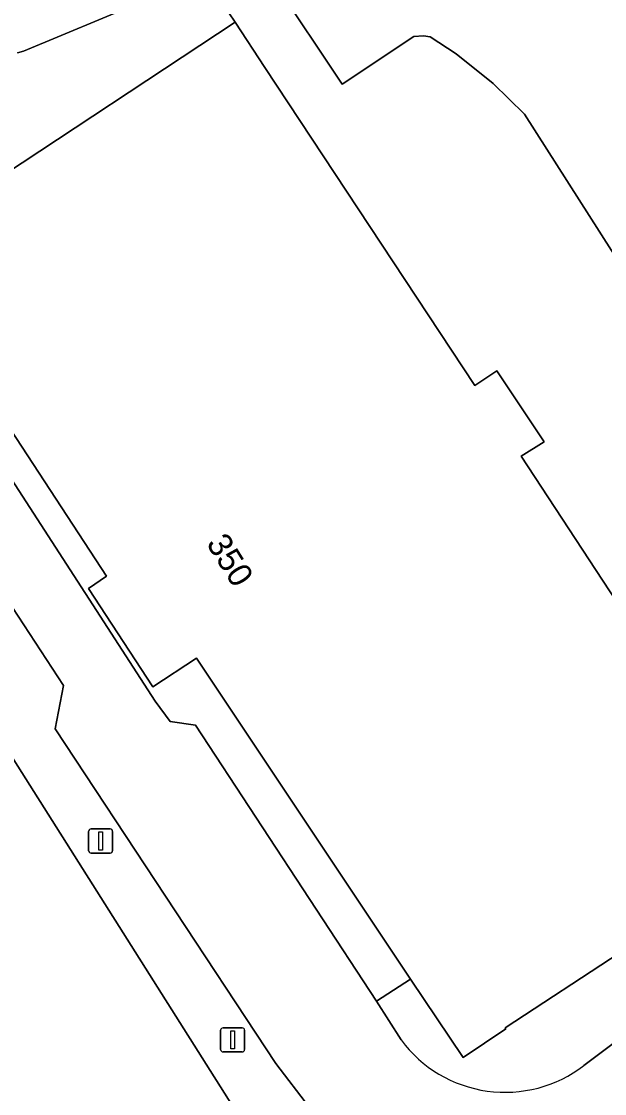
# Model space of a CAD drawing. Extents: x 156412 to 157779, y 382335 to 383768.
# Drawn here: x 157424.38 to 157448.54, y 382984.29 to 383028.72 of the extents above; entities that cross this region are included whole.
import ezdxf

# ---------------------------------------------------------------- set-up
doc = ezdxf.new("R2010")
doc.units = 0
for name, color, linetype in [('IMGEO_Berm_groen', 7, 'Continuous'), ('IMGEO_Lichtmast', 7, 'Continuous'), ('IMGEO_Pand', 7, 'Continuous'), ('IMGEO_Pand_nummerreeks', 7, 'Continuous'), ('IMGEO_Rijbaan_lokaal_gesloten', 7, 'Continuous'), ('IMGEO_Voetpad_open', 7, 'Continuous')]:
    doc.layers.add(name, color=color, linetype=linetype)

msp = doc.modelspace()

# ---------------------------------------------------------------- linework, layer by layer
at = {"layer": 'IMGEO_Berm_groen'}
for points in [[(157436.32, 382983.719), (157434.926, 382985.535), (157425.77, 382999.411), (157426.126, 383001.195), (157420.937, 383009.097), (157414.525, 383018.691), (157414.254, 383019.136), (157413.416, 383020.546), (157412.559, 383021.944), (157411.684, 383023.331), (157411.574, 383023.658), (157411.495, 383023.994), (157411.447, 383024.335), (157411.43, 383024.68), (157411.444, 383025.024), (157411.489, 383025.366), (157411.565, 383025.703), (157411.672, 383026.031), (157411.807, 383026.348), (157412.174, 383026.96), (157412.585, 383027.543), (157413.038, 383028.094), (157418.329, 383033.353)], [(157434.161, 383031.539), (157424.463, 383027.492), (157424.212, 383027.425)], [(157422.933, 383021.9), (157433.229, 383028.692), (157432.973, 383029.079)], [(157405.795, 383027.011), (157406.498, 383025.899), (157434.045, 382982.312)], [(157434.045, 382982.312), (157406.498, 383025.899)], [(157418.452, 383018.252), (157429.926, 383000.549), (157430.546, 382999.711), (157431.587, 382999.562), (157439.09, 382988.116), (157440.507, 382989.034), (157439.54, 382990.483), (157431.63, 383002.333), (157429.823, 383001.148), (157427.153, 383005.221), (157427.907, 383005.726), (157423.706, 383012.162)]]:
    msp.add_lwpolyline(points, dxfattribs=at)
at = {"layer": 'IMGEO_Lichtmast'}
for p, q in [((157427.163, 382994.357), (157427.163, 382995.157)), ((157427.163, 382995.157), (157427.163, 382994.357)), ((157427.263, 382995.257), (157428.053, 382995.257)), ((157428.053, 382995.257), (157427.263, 382995.257)), ((157428.153, 382995.157), (157428.153, 382994.357)), ((157428.153, 382994.357), (157428.153, 382995.157)), ((157428.053, 382994.257), (157427.263, 382994.257)), ((157427.263, 382994.257), (157428.053, 382994.257)), ((157432.733, 382987.016), (157433.523, 382987.016)), ((157433.523, 382987.016), (157432.733, 382987.016)), ((157432.633, 382986.116), (157432.633, 382986.916)), ((157432.633, 382986.916), (157432.633, 382986.116)), ((157433.623, 382986.916), (157433.623, 382986.116)), ((157433.623, 382986.116), (157433.623, 382986.916)), ((157433.523, 382986.016), (157432.733, 382986.016)), ((157432.733, 382986.016), (157433.523, 382986.016))]:
    msp.add_line(p, q, dxfattribs=at)
for points in [[(157427.583, 382995.132), (157427.733, 382995.132), (157427.733, 382994.382), (157427.583, 382994.382), (157427.583, 382995.132)], [(157433.053, 382986.891), (157433.203, 382986.891), (157433.203, 382986.141), (157433.053, 382986.141), (157433.053, 382986.891)]]:
    msp.add_lwpolyline(points, dxfattribs=at)
for centre, start, end in [((157427.263, 382995.157), 90, 180), ((157427.263, 382995.157), 90, 180), ((157428.053, 382995.157), 0, 90), ((157428.053, 382995.157), 360, 90), ((157427.263, 382994.357), 180, 270), ((157427.263, 382994.357), 180, 270), ((157428.053, 382994.357), 270, 0), ((157428.053, 382994.357), 270, 0), ((157432.733, 382986.916), 90, 180), ((157432.733, 382986.916), 90, 180), ((157433.523, 382986.916), 0, 90), ((157433.523, 382986.916), 360, 90), ((157432.733, 382986.116), 180, 270), ((157432.733, 382986.116), 180, 270), ((157433.523, 382986.116), 270, 0), ((157433.523, 382986.116), 270, 0)]:
    msp.add_arc(centre, 0.1, start, end, dxfattribs=at)
at = {"layer": 'IMGEO_Pand'}
for points in [[(157452.703, 382999.101), (157445.082, 383010.702), (157446.039, 383011.296), (157444.081, 383014.241), (157443.165, 383013.633), (157434.471, 383026.815), (157433.229, 383028.692), (157422.933, 383021.9)], [(157423.706, 383012.162), (157427.907, 383005.726), (157427.153, 383005.221), (157429.823, 383001.148), (157431.63, 383002.333), (157439.54, 382990.483), (157440.507, 382989.034), (157442.676, 382985.784), (157444.452, 382986.97), (157444.419, 382987.02), (157453.958, 382993.263)]]:
    msp.add_lwpolyline(points, dxfattribs=at)
at = {"layer": 'IMGEO_Rijbaan_lokaal_gesloten'}
for points in [[(157455.142, 383043.689), (157439.792, 383033.594), (157434.87, 383030.335), (157437.675, 383026.121), (157440.643, 383028.097), (157441.042, 383028.124), (157441.315, 383028.088), (157442.395, 383027.38), (157443.919, 383026.145), (157445.226, 383024.875), (157452.85, 383012.931)], [(157418.329, 383033.353), (157413.038, 383028.094), (157412.585, 383027.543), (157412.174, 383026.96), (157411.807, 383026.348), (157411.672, 383026.031), (157411.565, 383025.703), (157411.489, 383025.366), (157411.444, 383025.024), (157411.43, 383024.68), (157411.447, 383024.335), (157411.495, 383023.994), (157411.574, 383023.658), (157411.684, 383023.331), (157412.559, 383021.944), (157413.416, 383020.546), (157414.254, 383019.136), (157414.525, 383018.691), (157420.937, 383009.097), (157426.126, 383001.195), (157425.77, 382999.411), (157434.926, 382985.535), (157436.32, 382983.719)], [(157424.212, 383027.425), (157424.463, 383027.492), (157434.161, 383031.539)], [(157440.109, 382986.514), (157439.09, 382988.116), (157431.587, 382999.562), (157430.546, 382999.711), (157429.926, 383000.549), (157418.452, 383018.252)], [(157458.504, 382993.556), (157447.687, 382985.457)]]:
    msp.add_lwpolyline(points, dxfattribs=at)
msp.add_arc((157444.416, 382989.7), 5.357, 216.4911, 307.6279, dxfattribs=at)
at = {"layer": 'IMGEO_Voetpad_open'}
for points in [[(157452.85, 383012.931), (157445.226, 383024.875), (157443.919, 383026.145), (157442.395, 383027.38), (157441.315, 383028.088), (157441.042, 383028.124), (157440.643, 383028.097), (157437.675, 383026.121), (157434.87, 383030.335), (157432.973, 383029.079), (157433.229, 383028.692), (157434.471, 383026.815), (157443.165, 383013.633), (157444.081, 383014.241), (157446.039, 383011.296), (157445.082, 383010.702), (157452.703, 382999.101)], [(157453.958, 382993.263), (157444.419, 382987.02), (157444.452, 382986.97), (157442.676, 382985.784), (157440.507, 382989.034), (157439.09, 382988.116), (157440.109, 382986.514)], [(157447.687, 382985.457), (157458.504, 382993.556)]]:
    msp.add_lwpolyline(points, dxfattribs=at)
msp.add_arc((157444.416, 382989.7), 5.357, 216.4911, 307.6279, dxfattribs=at)

# ---------------------------------------------------------------- texts
at = {"layer": 'IMGEO_Pand_nummerreeks'}
msp.add_text('350', height=1, rotation=302.0625, dxfattribs=at).set_placement((157432.015, 383007.087))

doc.saveas('drawing.dxf')
